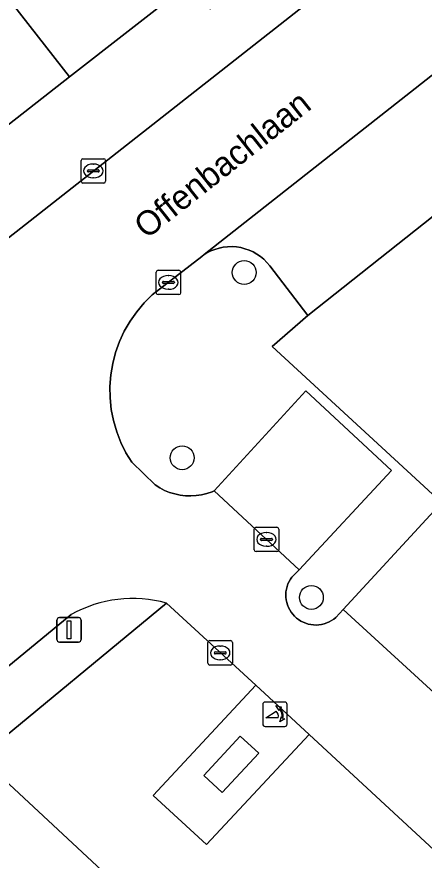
# Model space of a CAD drawing. Extents: x 159217 to 160349, y 381246 to 382172.
# Drawn here: x 159745.47 to 159762.14, y 381690.03 to 381724.58 of the extents above; entities that cross this region are included whole.
import ezdxf

# ---------------------------------------------------------------- set-up
doc = ezdxf.new("R2010")
doc.units = 0
for name, color, linetype in [('IMGEO_Boom', 7, 'Continuous'), ('IMGEO_Groenvoorziening', 7, 'Continuous'), ('IMGEO_Kolk', 7, 'Continuous'), ('IMGEO_Lichtmast', 7, 'Continuous'), ('IMGEO_Openbare_ruimte_label', 7, 'Continuous'), ('IMGEO_Pand', 7, 'Continuous'), ('IMGEO_Parkeervlak_open', 7, 'Continuous'), ('IMGEO_Poller', 7, 'Continuous'), ('IMGEO_Rijbaan_lokaal_open', 7, 'Continuous'), ('IMGEO_Voetpad_open', 7, 'Continuous')]:
    doc.layers.add(name, color=color, linetype=linetype)

msp = doc.modelspace()

# ---------------------------------------------------------------- linework, layer by layer
at = {"layer": 'IMGEO_Boom'}
for centre in [(159754.774, 381714.106), (159752.232, 381706.514), (159757.523, 381700.791)]:
    msp.add_circle(centre, 0.489, dxfattribs=at)
at = {"layer": 'IMGEO_Groenvoorziening'}
msp.add_lwpolyline([(159765.804, 381719.018), (159757.379, 381712.345), (159755.923, 381711.072), (159787.358, 381682.086)], dxfattribs=at)
for points in [[(159777.108, 381676.935), (159769.08, 381684.381), (159764.906, 381679.841), (159762.726, 381681.868), (159766.913, 381686.389), (159757.428, 381695.18), (159753.234, 381690.663), (159751.047, 381692.675), (159755.243, 381697.194), (159751.594, 381700.557), (159743.944, 381694.24), (159754.905, 381684.037), (159765.892, 381673.811), (159777.023, 381663.45), (159783.695, 381670.793), (159779.288, 381674.902), (159775.075, 381670.397), (159772.901, 381672.428), (159774.717, 381674.374)], [(159755.369, 381694.41), (159754.613, 381695.111), (159753.115, 381693.493), (159753.872, 381692.793)]]:
    msp.add_lwpolyline(points, close=True, dxfattribs=at)
at = {"layer": 'IMGEO_Kolk'}
for p, q in [((159748.096, 381717.842), (159748.096, 381718.694)), ((159748.171, 381718.768), (159749.023, 381718.768)), ((159748.584, 381718.548), (159748.609, 381718.548)), ((159749.097, 381718.694), (159749.097, 381717.842)), ((159748.355, 381718.262), (159748.355, 381718.274)), ((159748.793, 381718.225), (159748.395, 381718.225)), ((159748.398, 381718.311), (159748.796, 381718.311)), ((159748.839, 381718.274), (159748.839, 381718.262)), ((159748.607, 381717.988), (159748.582, 381717.988)), ((159749.023, 381717.768), (159748.171, 381717.768)), ((159751.17, 381713.273), (159751.17, 381714.125)), ((159751.245, 381714.199), (159752.097, 381714.199)), ((159752.171, 381714.125), (159752.171, 381713.273)), ((159751.429, 381713.693), (159751.429, 381713.705)), ((159751.867, 381713.656), (159751.469, 381713.656)), ((159751.472, 381713.742), (159751.87, 381713.742)), ((159751.658, 381713.979), (159751.683, 381713.979)), ((159751.913, 381713.705), (159751.913, 381713.693)), ((159751.681, 381713.419), (159751.656, 381713.419)), ((159752.097, 381713.199), (159751.245, 381713.199)), ((159755.259, 381703.668), (159756.111, 381703.668)), ((159755.184, 381702.742), (159755.184, 381703.594)), ((159755.672, 381703.448), (159755.697, 381703.448)), ((159756.185, 381703.594), (159756.185, 381702.742)), ((159755.443, 381703.162), (159755.443, 381703.174)), ((159755.881, 381703.125), (159755.483, 381703.125)), ((159755.486, 381703.211), (159755.884, 381703.211)), ((159755.927, 381703.174), (159755.927, 381703.162)), ((159756.111, 381702.668), (159755.259, 381702.668)), ((159755.695, 381702.888), (159755.67, 381702.888)), ((159753.289, 381698.093), (159753.289, 381698.945)), ((159753.364, 381699.019), (159754.216, 381699.019)), ((159753.777, 381698.799), (159753.802, 381698.799)), ((159754.29, 381698.945), (159754.29, 381698.093)), ((159753.548, 381698.513), (159753.548, 381698.525)), ((159753.986, 381698.476), (159753.588, 381698.476)), ((159753.591, 381698.562), (159753.989, 381698.562)), ((159754.032, 381698.525), (159754.032, 381698.513)), ((159753.8, 381698.239), (159753.775, 381698.239)), ((159754.216, 381698.019), (159753.364, 381698.019))]:
    msp.add_line(p, q, dxfattribs=at)
for points in [[(159748.096, 381717.842), (159748.096, 381718.694)], [(159748.171, 381718.768), (159749.023, 381718.768)], [(159749.097, 381718.694), (159749.097, 381717.842)], [(159749.023, 381717.768), (159748.171, 381717.768)], [(159751.17, 381713.273), (159751.17, 381714.125)], [(159751.245, 381714.199), (159752.097, 381714.199)], [(159752.171, 381714.125), (159752.171, 381713.273)], [(159752.097, 381713.199), (159751.245, 381713.199)], [(159755.259, 381703.668), (159756.111, 381703.668)], [(159755.184, 381702.742), (159755.184, 381703.594)], [(159756.185, 381703.594), (159756.185, 381702.742)], [(159756.111, 381702.668), (159755.259, 381702.668)], [(159753.289, 381698.093), (159753.289, 381698.945)], [(159753.364, 381699.019), (159754.216, 381699.019)], [(159754.29, 381698.945), (159754.29, 381698.093)], [(159754.216, 381698.019), (159753.364, 381698.019)]]:
    msp.add_lwpolyline(points, dxfattribs=at)
for centre, radius, start, end in [((159748.173, 381718.692), 0.0765, 91.552, 178.448), ((159748.173, 381718.692), 0.0765, 91.552, 178.448), ((159749.021, 381718.692), 0.0765, 1.552, 88.448), ((159749.021, 381718.692), 0.0765, 1.552, 88.448), ((159748.395, 381718.271), 0.0403, 85.8775, 175.7526), ((159748.392, 381718.261), 0.0366, 178.938, 274.7102), ((159748.796, 381718.268), 0.043, 264.8664, 352.4533), ((159748.8, 381718.273), 0.0386, 1.7309, 96.639), ((159748.173, 381717.844), 0.0765, 181.552, 268.448), ((159748.173, 381717.844), 0.0765, 181.552, 268.448), ((159749.021, 381717.844), 0.0765, 271.552, 358.448), ((159749.021, 381717.844), 0.0765, 271.552, 358.448), ((159751.247, 381714.123), 0.0765, 91.552, 178.448), ((159751.247, 381714.123), 0.0765, 91.552, 178.448), ((159752.095, 381714.123), 0.0765, 1.552, 88.448), ((159752.095, 381714.123), 0.0765, 1.552, 88.448), ((159751.469, 381713.702), 0.0403, 85.8775, 175.7526), ((159751.466, 381713.692), 0.0366, 178.938, 274.7102), ((159751.87, 381713.699), 0.043, 264.8664, 352.4533), ((159751.874, 381713.704), 0.0386, 1.7309, 96.639), ((159751.247, 381713.275), 0.0765, 181.552, 268.448), ((159751.247, 381713.275), 0.0765, 181.552, 268.448), ((159752.095, 381713.275), 0.0765, 271.552, 358.448), ((159752.095, 381713.275), 0.0765, 271.552, 358.448), ((159755.261, 381703.592), 0.0765, 91.552, 178.448), ((159755.261, 381703.592), 0.0765, 91.552, 178.448), ((159756.109, 381703.592), 0.0765, 1.552, 88.448), ((159756.109, 381703.592), 0.0765, 1.552, 88.448), ((159755.483, 381703.171), 0.0403, 85.8775, 175.7526), ((159755.48, 381703.161), 0.0366, 178.938, 274.7102), ((159755.884, 381703.168), 0.043, 264.8664, 352.4533), ((159755.888, 381703.173), 0.0386, 1.7309, 96.639), ((159755.261, 381702.744), 0.0765, 181.552, 268.448), ((159755.261, 381702.744), 0.0765, 181.552, 268.448), ((159756.109, 381702.744), 0.0765, 271.552, 358.448), ((159756.109, 381702.744), 0.0765, 271.552, 358.448), ((159753.366, 381698.943), 0.0765, 91.552, 178.448), ((159753.366, 381698.943), 0.0765, 91.552, 178.448), ((159754.214, 381698.943), 0.0765, 1.552, 88.448), ((159754.214, 381698.943), 0.0765, 1.552, 88.448), ((159753.588, 381698.522), 0.0403, 85.8775, 175.7526), ((159753.585, 381698.512), 0.0366, 178.938, 274.7102), ((159753.989, 381698.519), 0.043, 264.8664, 352.4533), ((159753.993, 381698.524), 0.0386, 1.7309, 96.639), ((159753.366, 381698.095), 0.0765, 181.552, 268.448), ((159753.366, 381698.095), 0.0765, 181.552, 268.448), ((159754.214, 381698.095), 0.0765, 271.552, 358.448), ((159754.214, 381698.095), 0.0765, 271.552, 358.448)]:
    msp.add_arc(centre, radius, start, end, dxfattribs=at)
for centre, major_axis, ratio, start_param, end_param in [((159748.583, 381718.268), (-0.387, 0.002), 0.722429, 4.712389, 7.853982), ((159748.608, 381718.268), (-0.39, 0.002), 0.717154, 1.570796, 4.712389), ((159751.657, 381713.699), (-0.387, 0.002), 0.722429, 4.712389, 7.853982), ((159751.682, 381713.699), (-0.39, 0.002), 0.717154, 1.570796, 4.712389), ((159755.671, 381703.168), (-0.387, 0.002), 0.722429, 4.712389, 7.853982), ((159755.696, 381703.168), (-0.39, 0.002), 0.717154, 1.570796, 4.712389), ((159753.776, 381698.519), (-0.387, 0.002), 0.722429, 4.712389, 7.853982), ((159753.801, 381698.519), (-0.39, 0.002), 0.717154, 1.570796, 4.712389)]:
    msp.add_ellipse(centre, major_axis=major_axis, ratio=ratio, start_param=start_param, end_param=end_param, dxfattribs=at)
at = {"layer": 'IMGEO_Lichtmast'}
for p, q in [((159747.104, 381699.062), (159747.104, 381699.862)), ((159747.104, 381699.862), (159747.104, 381699.062)), ((159747.204, 381699.962), (159747.994, 381699.962)), ((159747.994, 381699.962), (159747.204, 381699.962)), ((159748.094, 381699.862), (159748.094, 381699.062)), ((159748.094, 381699.062), (159748.094, 381699.862)), ((159747.994, 381698.962), (159747.204, 381698.962)), ((159747.204, 381698.962), (159747.994, 381698.962))]:
    msp.add_line(p, q, dxfattribs=at)
msp.add_lwpolyline([(159747.524, 381699.837), (159747.674, 381699.837), (159747.674, 381699.087), (159747.524, 381699.087), (159747.524, 381699.837)], dxfattribs=at)
for centre, start, end in [((159747.204, 381699.862), 90, 180), ((159747.204, 381699.862), 90, 180), ((159747.994, 381699.862), 0, 90), ((159747.994, 381699.862), 360, 90), ((159747.204, 381699.062), 180, 270), ((159747.204, 381699.062), 180, 270), ((159747.994, 381699.062), 270, 0), ((159747.994, 381699.062), 270, 0)]:
    msp.add_arc(centre, 0.1, start, end, dxfattribs=at)
at = {"layer": 'IMGEO_Pand'}
for points in [[(159759.437, 381731.352), (159752.784, 381739.863), (159740.974, 381730.631), (159747.622, 381722.127), (159752.552, 381725.976), (159753.383, 381724.912), (159755.33, 381726.432), (159754.499, 381727.496)], [(159740.974, 381730.631), (159733.665, 381724.918), (159728.993, 381721.266), (159735.632, 381712.764), (159740.745, 381716.757), (159741.576, 381715.693), (159743.523, 381717.213), (159742.692, 381718.277), (159747.622, 381722.127)], [(159747.779, 381676.381), (159754.905, 381684.037), (159743.944, 381694.24), (159743.744, 381694.426), (159742.446, 381693.004), (159736.668, 381686.675), (159741.352, 381682.335), (159740.436, 381681.346), (159742.263, 381679.653), (159743.179, 381680.642)]]:
    msp.add_lwpolyline(points, close=True, dxfattribs=at)
at = {"layer": 'IMGEO_Parkeervlak_open'}
msp.add_lwpolyline([(159776.042, 381732.904), (159753.137, 381714.84), (159753.244, 381714.905), (159753.404, 381714.986), (159753.57, 381715.053), (159753.741, 381715.104), (159753.916, 381715.14), (159754.094, 381715.16), (159754.273, 381715.164), (159754.451, 381715.152), (159754.628, 381715.124), (159754.801, 381715.081), (159754.97, 381715.022), (159755.133, 381714.949), (159755.289, 381714.861), (159755.436, 381714.759), (159755.574, 381714.645), (159755.701, 381714.519), (159755.816, 381714.382), (159757.379, 381712.345), (159765.804, 381719.018), (159771.823, 381723.785), (159777.542, 381728.315), (159775.965, 381730.466)], dxfattribs=at)
for points in [[(159757.026, 381701.916), (159760.806, 381705.985), (159757.29, 381709.25), (159753.548, 381705.159)], [(159758.819, 381700.298), (159783.162, 381677.984), (159783.408, 381678.357), (159786.752, 381682.146), (159762.545, 381704.335)]]:
    msp.add_lwpolyline(points, close=True, dxfattribs=at)
at = {"layer": 'IMGEO_Poller'}
for p, q in [((159755.532, 381696.407), (159755.532, 381695.6)), ((159755.532, 381696.407), (159755.532, 381695.6)), ((159756.434, 381696.502), (159755.626, 381696.502)), ((159756.434, 381696.502), (159755.626, 381696.502)), ((159756.528, 381695.6), (159756.528, 381696.407)), ((159756.528, 381695.6), (159756.528, 381696.407)), ((159755.626, 381695.505), (159756.434, 381695.505)), ((159755.626, 381695.505), (159756.434, 381695.505))]:
    msp.add_line(p, q, dxfattribs=at)
for points in [[(159756.167, 381695.858), (159755.654, 381695.858), (159756.084, 381696.133)], [(159756.211, 381696.231), (159756.199, 381696.158), (159756.074, 381696.363)], [(159756.074, 381696.363), (159756.305, 381696.297), (159756.234, 381696.265)], [(159756.227, 381695.686), (159756.293, 381695.917), (159756.323, 381695.849)], [(159756.359, 381695.822), (159756.431, 381695.811), (159756.227, 381695.686)]]:
    msp.add_lwpolyline(points, dxfattribs=at)
for centre, radius, start, end in [((159755.626, 381696.407), 0.0946, 90, 180), ((159755.626, 381696.407), 0.0946, 90, 180), ((159756.434, 381696.407), 0.0946, 0, 90), ((159756.434, 381696.407), 0.0946, 0, 90), ((159755.839, 381695.908), 0.332, 351.3247, 42.4854), ((159755.853, 381695.918), 0.476, 351.7527, 41.1691), ((159755.853, 381695.918), 0.516, 349.3569, 42.2912), ((159755.626, 381695.6), 0.0946, 180, 270), ((159755.626, 381695.6), 0.0946, 180, 270), ((159756.434, 381695.6), 0.0946, 270, 0), ((159756.434, 381695.6), 0.0946, 270, 0)]:
    msp.add_arc(centre, radius, start, end, dxfattribs=at)
at = {"layer": 'IMGEO_Rijbaan_lokaal_open'}
for points in [[(159783.681, 381731.894), (159784.623, 381731.018), (159811.611, 381705.948), (159812.51, 381705.113), (159813.96, 381703.766), (159817.766, 381707.849), (159800.529, 381723.867), (159783.951, 381739.242), (159783.362, 381739.605), (159782.742, 381739.914), (159782.098, 381740.167), (159781.433, 381740.361), (159780.754, 381740.494), (159780.065, 381740.567), (159779.373, 381740.578), (159778.683, 381740.527), (159777.999, 381740.414), (159777.329, 381740.241), (159776.677, 381740.008), (159776.048, 381739.719), (159775.451, 381739.376), (159738.75, 381710.527)], [(159783.162, 381677.984), (159758.819, 381700.298), (159758.518, 381699.97), (159758.439, 381699.905), (159758.348, 381699.843), (159758.252, 381699.79), (159758.152, 381699.745), (159758.048, 381699.709), (159757.942, 381699.683), (159757.833, 381699.667), (159757.724, 381699.66), (159757.614, 381699.663), (159757.505, 381699.676), (159757.398, 381699.698), (159757.293, 381699.73), (159757.191, 381699.771), (159757.094, 381699.821), (159757.001, 381699.88), (159756.914, 381699.947), (159756.833, 381700.021), (159756.759, 381700.102), (159756.693, 381700.189), (159756.634, 381700.282), (159756.585, 381700.38), (159756.544, 381700.482), (159756.512, 381700.587), (159756.49, 381700.695), (159756.478, 381700.804), (159756.476, 381700.913), (159756.483, 381701.023), (159756.5, 381701.131), (159756.527, 381701.237), (159756.563, 381701.341), (159756.608, 381701.441), (159756.662, 381701.537), (159756.724, 381701.627), (159757.026, 381701.916), (159753.548, 381705.159), (159753.457, 381705.121), (159753.247, 381705.049), (159753.031, 381704.997), (159752.812, 381704.964), (159752.59, 381704.95), (159752.368, 381704.957), (159752.148, 381704.983), (159751.931, 381705.029), (159751.719, 381705.094), (159751.513, 381705.177), (159751.316, 381705.279), (159751.129, 381705.398), (159750.173, 381706.327), (159749.933, 381706.719), (159749.723, 381707.142), (159749.552, 381707.581), (159749.42, 381708.034), (159749.33, 381708.497), (159749.281, 381708.966), (159749.275, 381709.438), (159749.31, 381709.908), (159749.388, 381710.373), (159749.506, 381710.83), (159749.666, 381711.274), (159749.864, 381711.702), (159750.099, 381712.11), (159750.37, 381712.496), (159750.675, 381712.856), (159751.01, 381713.188), (159753.036, 381714.76), (159753.137, 381714.84), (159776.042, 381732.904)], [(159751.594, 381700.557), (159755.243, 381697.194), (159757.428, 381695.18), (159766.913, 381686.389)], [(159741.094, 381694.666), (159747.688, 381700.089)]]:
    msp.add_lwpolyline(points, dxfattribs=at)
msp.add_arc((159750.21, 381695.575), 5.171, 74.4738, 119.1909, dxfattribs=at)
at = {"layer": 'IMGEO_Voetpad_open'}
for points in [[(159778.12, 381745.941), (159778.951, 381744.877), (159777.004, 381743.357), (159776.173, 381744.421), (159771.247, 381740.574), (159766.321, 381736.727), (159767.152, 381735.664), (159765.205, 381734.144), (159764.374, 381735.208), (159759.437, 381731.352), (159754.499, 381727.496), (159755.33, 381726.432), (159753.383, 381724.912), (159752.552, 381725.976), (159747.622, 381722.127), (159742.692, 381718.277)], [(159738.75, 381710.527), (159775.451, 381739.376), (159776.048, 381739.719), (159776.677, 381740.008), (159777.329, 381740.241), (159777.999, 381740.414), (159778.683, 381740.527), (159779.373, 381740.578), (159780.065, 381740.567), (159780.754, 381740.494), (159781.433, 381740.361), (159782.098, 381740.167), (159782.742, 381739.914), (159783.362, 381739.605), (159783.951, 381739.242), (159800.529, 381723.867)], [(159787.358, 381682.086), (159755.923, 381711.072), (159757.379, 381712.345), (159755.816, 381714.382), (159755.701, 381714.519), (159755.574, 381714.645), (159755.436, 381714.759), (159755.289, 381714.861), (159755.133, 381714.949), (159754.97, 381715.022), (159754.801, 381715.081), (159754.628, 381715.124), (159754.451, 381715.152), (159754.273, 381715.164), (159754.094, 381715.16), (159753.916, 381715.14), (159753.741, 381715.104), (159753.57, 381715.053), (159753.404, 381714.986), (159753.244, 381714.905), (159753.137, 381714.84), (159753.036, 381714.76), (159751.01, 381713.188), (159750.675, 381712.856), (159750.37, 381712.496), (159750.099, 381712.11), (159749.864, 381711.702), (159749.666, 381711.274), (159749.506, 381710.83), (159749.388, 381710.373), (159749.31, 381709.908), (159749.275, 381709.438), (159749.281, 381708.966), (159749.33, 381708.497), (159749.42, 381708.034), (159749.552, 381707.581), (159749.723, 381707.142), (159749.933, 381706.719), (159750.173, 381706.327), (159751.129, 381705.398), (159751.316, 381705.279), (159751.513, 381705.177), (159751.719, 381705.094), (159751.931, 381705.029), (159752.148, 381704.983), (159752.368, 381704.957), (159752.59, 381704.95), (159752.812, 381704.964), (159753.031, 381704.997), (159753.247, 381705.049), (159753.457, 381705.121), (159753.548, 381705.159), (159757.29, 381709.25), (159760.806, 381705.985), (159757.026, 381701.916), (159756.724, 381701.627), (159756.662, 381701.537), (159756.608, 381701.441), (159756.563, 381701.341), (159756.527, 381701.237), (159756.5, 381701.131), (159756.483, 381701.023), (159756.476, 381700.913), (159756.478, 381700.804), (159756.49, 381700.695), (159756.512, 381700.587), (159756.544, 381700.482), (159756.585, 381700.38), (159756.634, 381700.282), (159756.693, 381700.189), (159756.759, 381700.102), (159756.833, 381700.021), (159756.914, 381699.947), (159757.001, 381699.88), (159757.094, 381699.821), (159757.191, 381699.771), (159757.293, 381699.73), (159757.398, 381699.698), (159757.505, 381699.676), (159757.614, 381699.663), (159757.724, 381699.66), (159757.833, 381699.667), (159757.942, 381699.683), (159758.048, 381699.709), (159758.152, 381699.745), (159758.252, 381699.79), (159758.348, 381699.843), (159758.439, 381699.905), (159758.518, 381699.97), (159758.819, 381700.298), (159762.545, 381704.335)], [(159747.688, 381700.089), (159741.094, 381694.666), (159742.446, 381693.004), (159743.744, 381694.426), (159743.944, 381694.24), (159751.594, 381700.557)]]:
    msp.add_lwpolyline(points, dxfattribs=at)
for points in [[(159755.243, 381697.194), (159751.047, 381692.675), (159753.234, 381690.663), (159757.428, 381695.18)], [(159753.872, 381692.793), (159753.115, 381693.493), (159754.613, 381695.111), (159755.369, 381694.41)]]:
    msp.add_lwpolyline(points, close=True, dxfattribs=at)
msp.add_arc((159750.21, 381695.575), 5.171, 74.4738, 119.1909, dxfattribs=at)

# ---------------------------------------------------------------- texts
at = {"layer": 'IMGEO_Openbare_ruimte_label'}
msp.add_text('Offenbachlaan', height=1, rotation=38.3825, dxfattribs=at).set_placement((159750.772, 381715.448))

doc.saveas('drawing.dxf')
